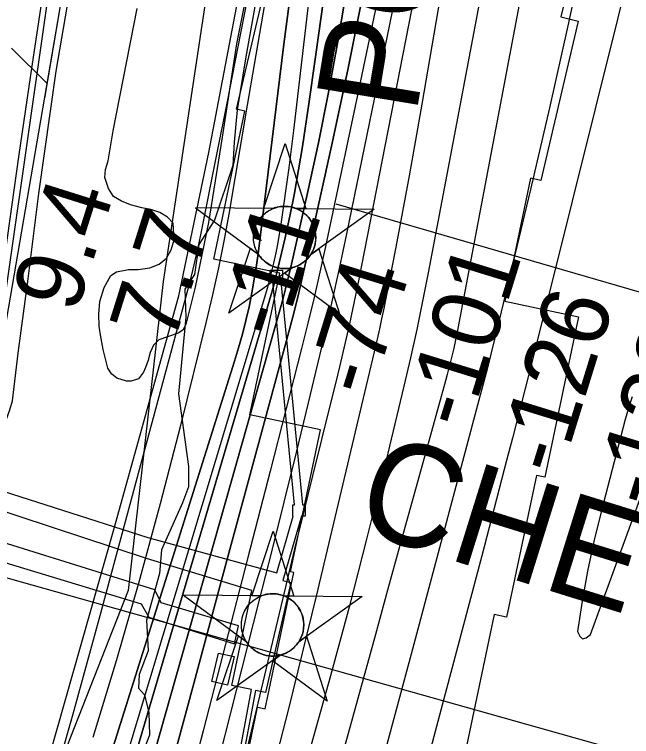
# Model space of a CAD drawing. Extents: x 3683613 to 3738215, y 469626 to 495384.
# Drawn here: x 3701098 to 3701703, y 478384 to 479092 of the extents above; entities that cross this region are included whole.
import ezdxf

# ---------------------------------------------------------------- set-up
doc = ezdxf.new("R2010")
doc.units = 0
for name, color, linetype in [('V-BLDG-OTLN', 7, 'Continuous'), ('V-CHAN-DOCK', 7, 'Continuous'), ('V-CHAN-NAID', 7, 'Continuous'), ('V-FLOD-BASE', 7, 'Continuous'), ('V-LEVE-TOET', 7, 'Continuous'), ('V-RIVR-EDGE', 7, 'Continuous'), ('V-RIVR-RANG', 7, 'Continuous'), ('V-RRAP-FSHR', 7, 'Continuous'), ('V-RRAP-RVMT', 7, 'Continuous'), ('V-RRAP-RVMT-IDEN', 7, 'Continuous'), ('V-SITE-VEGE', 7, 'Continuous'), ('V-SURV-LINE', 7, 'Continuous'), ('V-TOPO-DPTH', 7, 'Continuous'), ('V-TOPO-MAJR', 7, 'Continuous'), ('V-TOPO-MINR', 7, 'Continuous'), ('V-TOPO-WATR', 7, 'Continuous'), ('V-UTIL-LINE', 7, 'Continuous')]:
    doc.layers.add(name, color=color, linetype=linetype)

msp = doc.modelspace()

# ---------------------------------------------------------------- linework, layer by layer
at = {"layer": 'V-BLDG-OTLN'}
msp.add_lwpolyline([(3701291.76, 478437.85), (3701298.23, 478465.89), (3701313.53, 478462.36), (3701307.06, 478434.33)], close=True, dxfattribs=at)
at = {"layer": 'V-CHAN-DOCK'}
for points in [[(3701351.4, 478830.3), (3701348.82, 478830.34), (3701348.96, 478841.45), (3701360.96, 478841.29), (3701360.82, 478830.18), (3701359.45, 478830.2), (3701380.62, 478611.2), (3701383.21, 478611.16), (3701383.07, 478600.05), (3701379.71, 478600.1), (3701361.44, 478536.97), (3701369.14, 478535.19), (3701344.37, 478427.09), (3701334.67, 478429.16), (3701323.16, 478368.45)], [(3701319.1, 478368.5), (3701330.76, 478429.99), (3701311.47, 478434.11), (3701330.93, 478527.25), (3701227.71, 478558.71), (3701040.29, 478620.49), (3701045.03, 478637.92), (3701229.1, 478579.12), (3701355.26, 478544.39), (3701371.41, 478600.21), (3701371.07, 478600.21), (3701371.21, 478611.32), (3701372.57, 478611.3), (3701351.4, 478830.3), (3701351.4, 478830.3)]]:
    msp.add_lwpolyline(points, dxfattribs=at)
at = {"layer": 'V-CHAN-NAID'}
for points in [[(3701352.2, 478902.01), (3701342.61, 478902.08), (3701363.74, 478965.56), (3701383.96, 478901.78), (3701374.38, 478901.85), (3701372.8, 478902.43), (3701370.71, 478903.05), (3701368.67, 478903.5), (3701366.63, 478903.81), (3701365.46, 478903.92), (3701363.93, 478904), (3701362.21, 478904), (3701360.84, 478903.93), (3701358.93, 478903.73), (3701357.56, 478903.51), (3701355.78, 478903.13), (3701354.25, 478902.71), (3701353.22, 478902.38)], [(3701352.2, 478902.01), (3701275.71, 478902.55), (3701337.27, 478857.15), (3701336.16, 478859.06), (3701335.35, 478860.69), (3701334.53, 478862.66), (3701333.83, 478864.71), (3701333.47, 478866.03), (3701333.1, 478867.66), (3701332.86, 478869.1), (3701332.67, 478870.7), (3701332.56, 478872.44), (3701332.55, 478874.02), (3701332.66, 478876.09), (3701332.84, 478877.71), (3701333.23, 478879.91), (3701333.71, 478881.84), (3701334.32, 478883.72), (3701334.97, 478885.4), (3701335.7, 478886.99), (3701336.51, 478888.53), (3701337.58, 478890.26), (3701338.61, 478891.73), (3701339.61, 478893), (3701340.61, 478894.15), (3701341.92, 478895.48), (3701342.97, 478896.45), (3701344.69, 478897.85), (3701345.9, 478898.72), (3701347.58, 478899.79), (3701349.31, 478900.73), (3701350.76, 478901.42)], [(3701374.38, 478901.85), (3701450.87, 478901.31), (3701388.67, 478856.79), (3701389.58, 478858.28), (3701390.56, 478860.12), (3701391.27, 478861.71), (3701392.01, 478863.66), (3701392.55, 478865.45), (3701392.95, 478867.09), (3701393.31, 478869.1), (3701393.5, 478870.67), (3701393.62, 478872.88), (3701393.59, 478874.94), (3701393.41, 478877.16), (3701393.14, 478878.92), (3701392.65, 478881.15), (3701392.01, 478883.29), (3701391.26, 478885.27), (3701390.61, 478886.71), (3701389.6, 478888.63), (3701388.54, 478890.35), (3701387.33, 478892.05), (3701386.07, 478893.59), (3701384.79, 478894.96), (3701383.16, 478896.49), (3701381.42, 478897.9), (3701379.74, 478899.08), (3701377.85, 478900.21), (3701376.38, 478900.97)], [(3701370.64, 478843.88), (3701308.43, 478799.36), (3701329.56, 478862.84), (3701337.27, 478857.15), (3701337.91, 478856.19), (3701339.29, 478854.33), (3701340.51, 478852.91), (3701341.97, 478851.41), (3701343.36, 478850.16), (3701344.81, 478849), (3701346.22, 478848.02), (3701347.9, 478846.98), (3701349.61, 478846.07), (3701351.4, 478845.26), (3701352.85, 478844.7), (3701354.48, 478844.17), (3701356.7, 478843.61), (3701358.23, 478843.32), (3701360.26, 478843.06), (3701361.79, 478842.96), (3701363.66, 478842.94), (3701365.35, 478843.02), (3701367.06, 478843.19), (3701368.96, 478843.5)], [(3701388.67, 478856.79), (3701396.46, 478862.37), (3701416.69, 478798.59), (3701362.84, 478838.3), (3701370.64, 478843.88), (3701372.3, 478844.36), (3701373.91, 478844.92), (3701376.07, 478845.83), (3701377.81, 478846.71), (3701379.67, 478847.83), (3701381.41, 478849.04), (3701382.96, 478850.29), (3701384.25, 478851.45), (3701385.63, 478852.87), (3701386.84, 478854.28), (3701387.96, 478855.75)], [(3701340.38, 478522.02), (3701330.8, 478522.09), (3701351.92, 478585.57), (3701372.15, 478521.79), (3701362.56, 478521.86), (3701360.98, 478522.44), (3701358.89, 478523.06), (3701356.85, 478523.51), (3701354.81, 478523.82), (3701353.64, 478523.93), (3701352.11, 478524.01), (3701350.39, 478524.01), (3701349.02, 478523.94), (3701347.11, 478523.74), (3701345.75, 478523.52), (3701343.96, 478523.14), (3701342.43, 478522.72), (3701341.4, 478522.39)], [(3701340.38, 478522.02), (3701263.89, 478522.56), (3701325.46, 478477.16), (3701324.34, 478479.07), (3701323.53, 478480.7), (3701322.71, 478482.67), (3701322.01, 478484.72), (3701321.65, 478486.04), (3701321.29, 478487.67), (3701321.04, 478489.11), (3701320.85, 478490.71), (3701320.75, 478492.45), (3701320.73, 478494.03), (3701320.84, 478496.1), (3701321.02, 478497.72), (3701321.42, 478499.92), (3701321.9, 478501.85), (3701322.5, 478503.73), (3701323.16, 478505.41), (3701323.88, 478507), (3701324.7, 478508.54), (3701325.76, 478510.27), (3701326.79, 478511.74), (3701327.79, 478513.01), (3701328.79, 478514.16), (3701330.1, 478515.49), (3701331.15, 478516.46), (3701332.87, 478517.86), (3701334.08, 478518.73), (3701335.77, 478519.8), (3701337.5, 478520.74), (3701338.94, 478521.43)], [(3701362.56, 478521.86), (3701439.05, 478521.32), (3701376.85, 478476.8), (3701377.76, 478478.29), (3701378.74, 478480.13), (3701379.45, 478481.72), (3701380.19, 478483.67), (3701380.74, 478485.46), (3701381.13, 478487.1), (3701381.5, 478489.11), (3701381.68, 478490.68), (3701381.81, 478492.89), (3701381.77, 478494.95), (3701381.59, 478497.17), (3701381.32, 478498.92), (3701380.83, 478501.16), (3701380.19, 478503.3), (3701379.44, 478505.28), (3701378.79, 478506.72), (3701377.79, 478508.64), (3701376.72, 478510.36), (3701375.51, 478512.06), (3701374.25, 478513.6), (3701372.98, 478514.97), (3701371.34, 478516.5), (3701369.6, 478517.91), (3701367.92, 478519.09), (3701366.03, 478520.22), (3701364.56, 478520.98)], [(3701358.82, 478463.89), (3701296.61, 478419.37), (3701317.74, 478482.85), (3701325.46, 478477.16), (3701326.09, 478476.2), (3701327.48, 478474.34), (3701328.69, 478472.92), (3701330.15, 478471.42), (3701331.54, 478470.17), (3701333, 478469.01), (3701334.4, 478468.03), (3701336.08, 478466.99), (3701337.79, 478466.08), (3701339.58, 478465.27), (3701341.03, 478464.71), (3701342.66, 478464.18), (3701344.88, 478463.62), (3701346.42, 478463.33), (3701348.44, 478463.07), (3701349.98, 478462.97), (3701351.84, 478462.95), (3701353.53, 478463.03), (3701355.24, 478463.2), (3701357.14, 478463.51)], [(3701376.85, 478476.8), (3701384.64, 478482.38), (3701404.87, 478418.6), (3701351.02, 478458.31), (3701358.82, 478463.89), (3701360.48, 478464.37), (3701362.1, 478464.93), (3701364.25, 478465.84), (3701365.99, 478466.72), (3701367.85, 478467.84), (3701369.59, 478469.05), (3701371.15, 478470.29), (3701372.43, 478471.46), (3701373.82, 478472.88), (3701375.02, 478474.29), (3701376.14, 478475.76)]]:
    msp.add_lwpolyline(points, close=True, dxfattribs=at)
for centre in [(3701363.09, 478873.47), (3701351.27, 478493.48)]:
    msp.add_circle(centre, 30.54, dxfattribs=at)
at = {"layer": 'V-FLOD-BASE'}
msp.add_lwpolyline([(3701052.07, 478650.63), (3701065.75, 478702.29), (3701072.46, 478726.57), (3701075.71, 478757.83), (3701089.58, 478858.99), (3701102.71, 478952.55), (3701115.86, 479043.86), (3701130.62, 479141.94), (3701140.73, 479208.17), (3701154.02, 479310.46), (3701169.66, 479405.73), (3701180.25, 479477.88), (3701194.47, 479573.71)], dxfattribs=at)
at = {"layer": 'V-LEVE-TOET'}
msp.add_lwpolyline([(3700985.09, 478352.07), (3701002.26, 478437.53), (3701020.83, 478502.46), (3701024.34, 478513.2), (3701028.67, 478526.76), (3701032.17, 478538.62), (3701040.16, 478551.1), (3701047.35, 478561.04), (3701056.6, 478585.07), (3701070.36, 478629.97), (3701087.89, 478688.15), (3701093.86, 478704.54), (3701096.28, 478713.29), (3701101.86, 478760.06), (3701111.88, 478833.04), (3701122.32, 478916.72), (3701139.04, 479036.49), (3701159.18, 479152.92), (3701176.78, 479270.73), (3701194.88, 479392.77), (3701208.61, 479482.68), (3701221.22, 479572.85)], dxfattribs=at)
at = {"layer": 'V-RIVR-EDGE'}
msp.add_lwpolyline([(3701338.6, 479125.81), (3701325.21, 479050.8), (3701316.67, 478998.6), (3701313.59, 478966.79), (3701312.33, 478943.98), (3701294.19, 478890.59), (3701279.13, 478866.62), (3701274.85, 478837.21), (3701265.21, 478822.83), (3701266.34, 478795.21), (3701258.95, 478720.19), (3701268.98, 478648.72), (3701268.93, 478628.91), (3701262.89, 478613.32), (3701242.37, 478567.14), (3701240.51, 478543.74), (3701227.79, 478498.14), (3701229.51, 478468.12), (3701220.45, 478444.73), (3701219.82, 478431.53), (3701225.8, 478424.91), (3701229.96, 478407.49), (3701230.51, 478385.27), (3701221.45, 478361.88)], dxfattribs=at)
at = {"layer": 'V-RIVR-RANG'}
msp.add_line((3701014.4, 478561.3), (3701745.91, 478355.16), dxfattribs=at)
at = {"layer": 'V-RRAP-FSHR'}
msp.add_line((3701130.19, 479024.77), (3701095.52, 479059.16), dxfattribs=at)
for points in [[(3701694.59, 481579.92), (3701501.35, 480450.97), (3701316.12, 479309.46), (3701244.1, 478830.23), (3701209.8, 478527.38), (3701127.47, 478317.72), (3700975.39, 478064.66), (3700849.2, 477767.33), (3700795.13, 477596.8), (3700754.57, 477321.33), (3700601.5, 476916.14), (3700241.01, 476175.45)], [(3701296.41, 480134.04), (3701271.36, 479956.2), (3701142.6, 479096.85), (3701054.73, 478586.48), (3700925.36, 478175.94), (3700775.29, 477540.77), (3700732.43, 477433.82), (3700429.47, 476944.08)], [(3701227.03, 479660.31), (3701142.6, 479096.85), (3701127.65, 479010.02)]]:
    msp.add_lwpolyline(points, dxfattribs=at)
at = {"layer": 'V-RRAP-RVMT'}
for p, q in [((3701667.75, 479227.22), (3701633.59, 479089.74)), ((3701315.8, 478999.22), (3701349.18, 479141.44)), ((3701633.59, 479089.74), (3701650.68, 479085.74)), ((3701650.68, 479085.74), (3701613.94, 478929.23)), ((3701293.65, 478852.23), (3701324.2, 478997.26)), ((3701324.2, 478997.26), (3701315.8, 478999.22)), ((3701604.12, 478931.52), (3701578.73, 478810.99)), ((3701613.94, 478929.23), (3701604.12, 478931.52)), ((3701358.22, 478838.45), (3701293.65, 478852.23)), ((3701328.85, 478699.4), (3701358.22, 478838.45)), ((3701578.73, 478810.99), (3701650.94, 478795.67)), ((3701650.94, 478795.67), (3701617.88, 478638.37)), ((3701398.07, 478684.81), (3701328.85, 478699.4)), ((3701368.74, 478545.67), (3701398.07, 478684.81)), ((3701609.71, 478640.12), (3701580.37, 478501.03)), ((3701617.88, 478638.37), (3701609.71, 478640.12)), ((3701343.98, 478411.28), (3701372.14, 478544.91)), ((3701372.14, 478544.91), (3701368.74, 478545.67)), ((3701568.45, 478503.58), (3701540.29, 478369.87)), ((3701580.37, 478501.03), (3701568.45, 478503.58)), ((3701306.08, 478268.22), (3701336.61, 478412.85)), ((3701336.61, 478412.85), (3701343.98, 478411.28))]:
    msp.add_line(p, q, dxfattribs=at)
at = {"layer": 'V-SITE-VEGE'}
msp.add_lwpolyline([(3701335.69, 479163.02), (3701316.06, 479063.26), (3701302.02, 478971.73), (3701288.43, 478888.08), (3701275.39, 478824.83), (3701266.36, 478788.01), (3701263.17, 478782.53), (3701258.85, 478779.48), (3701248.29, 478776.09), (3701239.64, 478772.98), (3701234.54, 478767.75), (3701231.37, 478760.64), (3701229.29, 478753.27), (3701226.67, 478745.9), (3701224.82, 478741.25), (3701219.74, 478734.93), (3701212.7, 478732.39), (3701208.08, 478732.6), (3701198.8, 478735.48), (3701193.31, 478739.75), (3701189.97, 478745.15), (3701185.38, 478763.57), (3701182.48, 478777.95), (3701181.28, 478786.63), (3701180.85, 478798.32), (3701182.05, 478810.57), (3701186.22, 478824.49), (3701192.86, 478836.26), (3701198.25, 478839.87), (3701209.92, 478841.92), (3701219.7, 478842.05), (3701230.83, 478843.56), (3701240.03, 478847.21), (3701247.29, 478853.29), (3701251.81, 478861.5), (3701254.94, 478871.06), (3701253.91, 478887.36), (3701248.4, 478893.54), (3701240.73, 478898.06), (3701231.99, 478900.94), (3701223.27, 478902.46), (3701212.08, 478905.57), (3701203.06, 478908.99), (3701195.39, 478913.78), (3701190.39, 478921.6), (3701186.99, 478932.43), (3701187.7, 478940.05), (3701190.04, 478948.79), (3701195.1, 478977.94), (3701218.54, 479098.15)], dxfattribs=at)
at = {"layer": 'V-SURV-LINE'}
msp.add_lwpolyline([(3701321.5, 480440.44), (3701075.14, 478721.3)], dxfattribs=at)
at = {"layer": 'V-TOPO-DPTH'}
for points in [[(3701525.16, 479605.53), (3701466.99, 479261.49), (3701453.9, 479187.38), (3701440.09, 479113.42), (3701425.21, 479039.66), (3701409.61, 478966.04), (3701384.96, 478853.77), (3701381.03, 478836.42), (3701376.92, 478819.11), (3701372.57, 478801.87), (3701368.06, 478784.66), (3701302.29, 478540.95), (3701273, 478432.35), (3701243.72, 478323.75)], [(3701243.72, 478323.75), (3701273, 478432.35), (3701302.29, 478540.95), (3701368.06, 478784.66), (3701372.57, 478801.87), (3701376.92, 478819.11), (3701381.03, 478836.42), (3701384.96, 478853.77), (3701409.61, 478966.04), (3701425.21, 479039.66), (3701440.09, 479113.42), (3701453.9, 479187.38), (3701466.99, 479261.49), (3701525.16, 479605.53)], [(3701420.04, 479595.75), (3701337.13, 479162.84), (3701327.1, 479110.77), (3701316.98, 479058.72), (3701306.74, 479006.7), (3701296.42, 478954.69), (3701281.34, 478879.21), (3701278.36, 478864.99), (3701275.18, 478850.81), (3701271.73, 478836.69), (3701268.1, 478822.62), (3701181.98, 478502.51), (3701155.44, 478405.91), (3701128.21, 478309.52)], [(3701441.33, 479579), (3701419.16, 479449.68), (3701403.35, 479353.28), (3701388.45, 479256.74), (3701374.92, 479160), (3701362.3, 479063.12), (3701337.31, 478860.01), (3701335.44, 478846.3), (3701333.33, 478832.64), (3701330.86, 478819.03), (3701328.15, 478805.47), (3701325.07, 478791.99), (3701321.74, 478778.57), (3701318.02, 478765.25), (3701314.05, 478752), (3701057.2, 477936.52)], [(3701057.2, 477936.52), (3701314.05, 478752), (3701318.02, 478765.25), (3701321.74, 478778.57), (3701325.07, 478791.99), (3701328.15, 478805.47), (3701330.86, 478819.03), (3701333.33, 478832.64), (3701335.44, 478846.3), (3701337.31, 478860.01), (3701362.3, 479063.12), (3701374.92, 479160), (3701388.45, 479256.74), (3701403.35, 479353.28), (3701419.16, 479449.68), (3701441.33, 479579)], [(3701214.31, 478293.05), (3701358.25, 478802.11), (3701361.14, 478812.63), (3701363.91, 478823.18), (3701366.52, 478833.77), (3701369.01, 478844.39), (3701385.78, 478918.42), (3701396.1, 478966.17), (3701405.78, 479014.04), (3701414.52, 479062.1), (3701422.62, 479110.27), (3701467.04, 479391.32), (3701471.51, 479419.94), (3701475.89, 479448.58), (3701480.16, 479477.23), (3701484.34, 479505.89), (3701487.98, 479531.16)], [(3701214.31, 478293.05), (3701358.25, 478802.11), (3701361.14, 478812.63), (3701363.91, 478823.18), (3701366.52, 478833.77), (3701369.01, 478844.39), (3701385.78, 478918.42), (3701396.1, 478966.17), (3701405.78, 479014.04), (3701414.52, 479062.1), (3701422.62, 479110.27), (3701467.04, 479391.32), (3701471.51, 479419.94), (3701475.89, 479448.58), (3701480.16, 479477.23), (3701484.34, 479505.89), (3701487.98, 479531.16)], [(3701115.67, 478022.57), (3701349.88, 478817.4), (3701351.21, 478822.07), (3701352.49, 478826.75), (3701353.69, 478831.45), (3701354.83, 478836.16), (3701363.15, 478871.77), (3701368.13, 478894.35), (3701372.74, 478917), (3701376.79, 478939.76), (3701380.47, 478962.59), (3701386.69, 479004.6), (3701393.06, 479048.5), (3701399.22, 479092.44), (3701405.1, 479136.41), (3701410.78, 479180.41), (3701425.69, 479299.02), (3701433.06, 479355.19), (3701440.83, 479411.3), (3701449.21, 479467.33), (3701457.99, 479523.29)], [(3701457.99, 479523.29), (3701449.21, 479467.33), (3701440.83, 479411.3), (3701433.06, 479355.19), (3701425.69, 479299.02), (3701410.78, 479180.41), (3701405.1, 479136.41), (3701399.22, 479092.44), (3701393.06, 479048.5), (3701386.69, 479004.6), (3701380.47, 478962.59), (3701376.79, 478939.76), (3701372.74, 478917), (3701368.13, 478894.35), (3701363.15, 478871.77), (3701354.83, 478836.16), (3701353.69, 478831.45), (3701352.49, 478826.75), (3701351.21, 478822.07), (3701349.88, 478817.4), (3701115.67, 478022.57)]]:
    msp.add_lwpolyline(points, dxfattribs=at)
at = {"layer": 'V-TOPO-MAJR'}
for points in [[(3701542.26, 479577.58), (3701513.25, 479414.99), (3701495.06, 479315.83), (3701476.21, 479216.79), (3701456.38, 479117.94), (3701435.91, 479019.22), (3701403.04, 478864.54), (3701397.55, 478839.47), (3701391.85, 478814.45), (3701385.85, 478789.5), (3701379.65, 478764.6), (3701348.9, 478644.38), (3701327.11, 478559.42), (3701305.23, 478474.48), (3701283.23, 478389.57), (3701261.14, 478304.68)], [(3701679.99, 479551.6), (3701667.66, 479491.59), (3701659.39, 479450.85), (3701651.26, 479410.08), (3701643.32, 479369.27), (3701635.52, 479328.44), (3701532.9, 478784.33), (3701531.63, 478777.82), (3701530.28, 478771.33), (3701528.84, 478764.85), (3701527.33, 478758.4), (3701525.75, 478751.96), (3701524.11, 478745.53), (3701522.42, 478739.12), (3701520.68, 478732.71), (3701500.1, 478658.37), (3701488.05, 478614.81), (3701476.01, 478571.24), (3701463.98, 478527.67), (3701451.96, 478484.09), (3701316.22, 477991.44)]]:
    msp.add_lwpolyline(points, dxfattribs=at)
at = {"layer": 'V-TOPO-MINR'}
for points in [[(3699911.11, 475180.76), (3700010.1, 475360.97), (3700100.2, 475592.82), (3700210.99, 475886.78), (3700368.07, 476293.12), (3700511.5, 476644.57), (3700757.77, 477156.64), (3700794.78, 477247.49), (3700948.56, 477732.31), (3701076.73, 478169.24), (3701195.6, 478587.03), (3701259.56, 478816.2), (3701288.85, 478956.93), (3701418.93, 479638.97), (3701445.84, 479779.67), (3701508.42, 480127.8), (3701565.46, 480542.49), (3701591.63, 480747.43), (3701650.02, 481045.54)], [(3701525.16, 479605.53), (3701466.99, 479261.49), (3701453.9, 479187.38), (3701440.09, 479113.42), (3701425.21, 479039.66), (3701409.61, 478966.04), (3701384.96, 478853.77), (3701381.03, 478836.42), (3701376.92, 478819.11), (3701372.57, 478801.87), (3701368.06, 478784.66), (3701302.29, 478540.95), (3701273, 478432.35), (3701243.72, 478323.75)], [(3701455.36, 479587.52), (3701438.67, 479487.17), (3701426.61, 479411.29), (3701415.29, 479335.29), (3701405.07, 479259.14), (3701395.59, 479182.89), (3701371.68, 478978.37), (3701369.46, 478960), (3701367.14, 478941.65), (3701364.67, 478923.31), (3701362.11, 478904.99), (3701359.76, 478888.71), (3701358.16, 478878.56), (3701356.38, 478868.45), (3701354.33, 478858.38), (3701352.1, 478848.35), (3701348.34, 478832.44), (3701347.84, 478830.4), (3701347.32, 478828.36), (3701346.75, 478826.34), (3701346.17, 478824.32), (3701192.59, 478312.38)], [(3701441.33, 479579), (3701419.16, 479449.68), (3701403.35, 479353.28), (3701388.45, 479256.74), (3701374.92, 479160), (3701362.3, 479063.12), (3701337.31, 478860.01), (3701335.44, 478846.3), (3701333.33, 478832.64), (3701330.86, 478819.03), (3701328.15, 478805.47), (3701325.07, 478791.99), (3701321.74, 478778.57), (3701318.02, 478765.25), (3701314.05, 478752), (3701057.2, 477936.52)], [(3701581.25, 479578.21), (3701569.63, 479518.06), (3701561.47, 479475.89), (3701553.29, 479433.73), (3701545.08, 479391.57), (3701536.85, 479349.42), (3701435.35, 478830.81), (3701432.53, 478816.74), (3701429.62, 478802.7), (3701426.57, 478788.68), (3701423.44, 478774.68), (3701420.2, 478760.71), (3701416.91, 478746.75), (3701413.53, 478732.81), (3701410.09, 478718.88), (3701399.19, 478675.26), (3701390.32, 478639.52), (3701381.53, 478603.76), (3701372.87, 478567.96), (3701364.28, 478532.15), (3701293, 478232.71)], [(3701427.41, 479570.94), (3701382.42, 479322.7), (3701368.09, 479242.89), (3701353.95, 479163.05), (3701340.07, 479083.16), (3701326.37, 479003.24), (3701308.24, 478896.38), (3701303.44, 478869.92), (3701298.24, 478843.56), (3701292.45, 478817.31), (3701286.26, 478791.15), (3701260.87, 478689.08), (3701241.02, 478612.13), (3701220.28, 478535.43), (3701198.21, 478459.1), (3701175.26, 478383.02)], [(3701557.58, 479552.11), (3701541.44, 479465.49), (3701528, 479394.4), (3701514.31, 479323.35), (3701500.24, 479252.37), (3701485.93, 479181.45), (3701423.62, 478877), (3701416.48, 478843), (3701409.1, 478809.06), (3701401.36, 478775.2), (3701393.39, 478741.39), (3701386.14, 478711.39), (3701374.28, 478662.64), (3701362.3, 478613.93), (3701350.14, 478565.25), (3701337.87, 478516.61), (3701238.06, 478123.88)], [(3701801.18, 479538.2), (3701622.55, 478819.74), (3701613.59, 478783.96), (3701604.57, 478748.18), (3701595.45, 478712.44), (3701586.26, 478676.71), (3701580.55, 478654.65), (3701568.41, 478607.92), (3701556.21, 478561.2), (3701543.93, 478514.5), (3701531.59, 478467.82), (3701358.4, 477815.13)], [(3701487.98, 479531.16), (3701484.34, 479505.89), (3701480.16, 479477.23), (3701475.89, 479448.58), (3701471.51, 479419.94), (3701467.04, 479391.32), (3701422.62, 479110.27), (3701414.52, 479062.1), (3701405.78, 479014.04), (3701396.1, 478966.17), (3701385.78, 478918.42), (3701369.01, 478844.39), (3701366.52, 478833.77), (3701363.91, 478823.18), (3701361.14, 478812.63), (3701358.25, 478802.11), (3701214.31, 478293.05)], [(3701457.99, 479523.29), (3701449.21, 479467.33), (3701440.83, 479411.3), (3701433.06, 479355.19), (3701425.69, 479299.02), (3701410.78, 479180.41), (3701405.1, 479136.41), (3701399.22, 479092.44), (3701393.06, 479048.5), (3701386.69, 479004.6), (3701380.47, 478962.59), (3701376.79, 478939.76), (3701372.74, 478917), (3701368.13, 478894.35), (3701363.15, 478871.77), (3701354.83, 478836.16), (3701353.69, 478831.45), (3701352.49, 478826.75), (3701351.21, 478822.07), (3701349.88, 478817.4), (3701115.67, 478022.57)], [(3701588.88, 479524.5), (3701574.73, 479447.62), (3701565.52, 479397), (3701556.42, 479346.37), (3701547.51, 479295.7), (3701538.73, 479245), (3701497.46, 479004.19), (3701491.32, 478969.05), (3701485.03, 478933.94), (3701478.52, 478898.86), (3701471.87, 478863.82), (3701462.21, 478813.83), (3701460.21, 478803.81), (3701458.12, 478793.82), (3701455.92, 478783.85), (3701453.63, 478773.89), (3701394.03, 478521.81), (3701366.81, 478411.02), (3701338.3, 478300.58)], [(3701631.45, 479521.57), (3701600.48, 479354.1), (3701582.8, 479258.86), (3701565.04, 479163.64), (3701547.16, 479068.44), (3701529.19, 478973.26), (3701503.73, 478838.81), (3701498.23, 478810.91), (3701492.48, 478783.06), (3701486.32, 478755.3), (3701479.89, 478727.6), (3701460.53, 478646.73), (3701443.76, 478578.75), (3701426.37, 478510.94), (3701408.05, 478443.38), (3701389.1, 478375.98)], [(3701730.46, 479524.46), (3701723.84, 479491.59), (3701674.28, 479242.13), (3701657.78, 479161.48), (3701640.66, 479080.96), (3701622.61, 479000.64), (3701603.95, 478920.46), (3701573.35, 478792.3), (3701569.47, 478776.32), (3701565.5, 478760.35), (3701561.41, 478744.42), (3701557.24, 478728.51), (3701488.23, 478469.6), (3701459.52, 478362.83)], [(3701703.68, 478717.27), (3701700.09, 478706.12), (3701696.86, 478694.84), (3701673.14, 478604.29), (3701666.11, 478575.22), (3701659.81, 478546.02), (3701654.6, 478516.6), (3701650.12, 478487.03), (3701652.31, 478482.28), (3701655.07, 478479.8), (3701658.65, 478480.72), (3701662.8, 478483.92), (3701736.94, 478686.95)]]:
    msp.add_lwpolyline(points, dxfattribs=at)
at = {"layer": 'V-TOPO-WATR'}
msp.add_lwpolyline([(3701420.04, 479595.75), (3701337.13, 479162.84), (3701327.1, 479110.77), (3701316.98, 479058.72), (3701306.74, 479006.7), (3701296.42, 478954.69), (3701281.34, 478879.21), (3701278.36, 478864.99), (3701275.18, 478850.81), (3701271.73, 478836.69), (3701268.1, 478822.62), (3701181.98, 478502.51), (3701155.44, 478405.91), (3701128.21, 478309.52)], dxfattribs=at)
at = {"layer": 'V-UTIL-LINE'}
for points in [[(3703988.14, 478158.44), (3701413.69, 478906.25)], [(3701317.9, 478492.47), (3701242.17, 478515.26), (3701235.72, 478528.02), (3700967.63, 478611.43), (3700974.17, 478633.93), (3701016.12, 478623.27), (3701017.97, 478628.48), (3700966.68, 478642.57), (3700942.38, 478578.03), (3700841.2, 478624.54)], [(3700755.27, 478444.96), (3700759.01, 478451.3), (3700833.74, 478610.23), (3700906.62, 478574.56), (3700946.77, 478555.95), (3700953.4, 478571.07), (3700962.41, 478592.78), (3701222.51, 478514.18), (3701230.06, 478501.16), (3701314.03, 478474.93), (3701317.9, 478492.47)]]:
    msp.add_lwpolyline(points, dxfattribs=at)

# ---------------------------------------------------------------- texts
at = {"layer": 'V-CHAN-NAID'}
msp.add_text('CHEVRON OAK POINT (72.3) (2)', height=100, rotation=342.68835, dxfattribs=at).set_placement((3701428.38, 478587.56))
at = {"layer": 'V-RIVR-RANG'}
for s, rotation, p in [('9.4', 72.54833, (3701158.75, 478797.53)), ('7.7', 72.54833, (3701254.22, 478767.78)), ('-11', 72.54833, (3701360.13, 478771.24)), ('-101', 72.83197, (3701542.49, 478683.08)), ('-74', 72.83197, (3701447.64, 478714.85)), ('-126', 72.83197, (3701633.21, 478637.96)), ('-132', 72.83197, (3701727.74, 478605.18))]:
    msp.add_text(s, height=67, rotation=rotation, dxfattribs=at).set_placement(p)
at = {"layer": 'V-RRAP-RVMT-IDEN'}
msp.add_text('POINT', height=100, rotation=80.62454, dxfattribs=at).set_placement((3701491.92, 478992.83))

doc.saveas('drawing.dxf')
